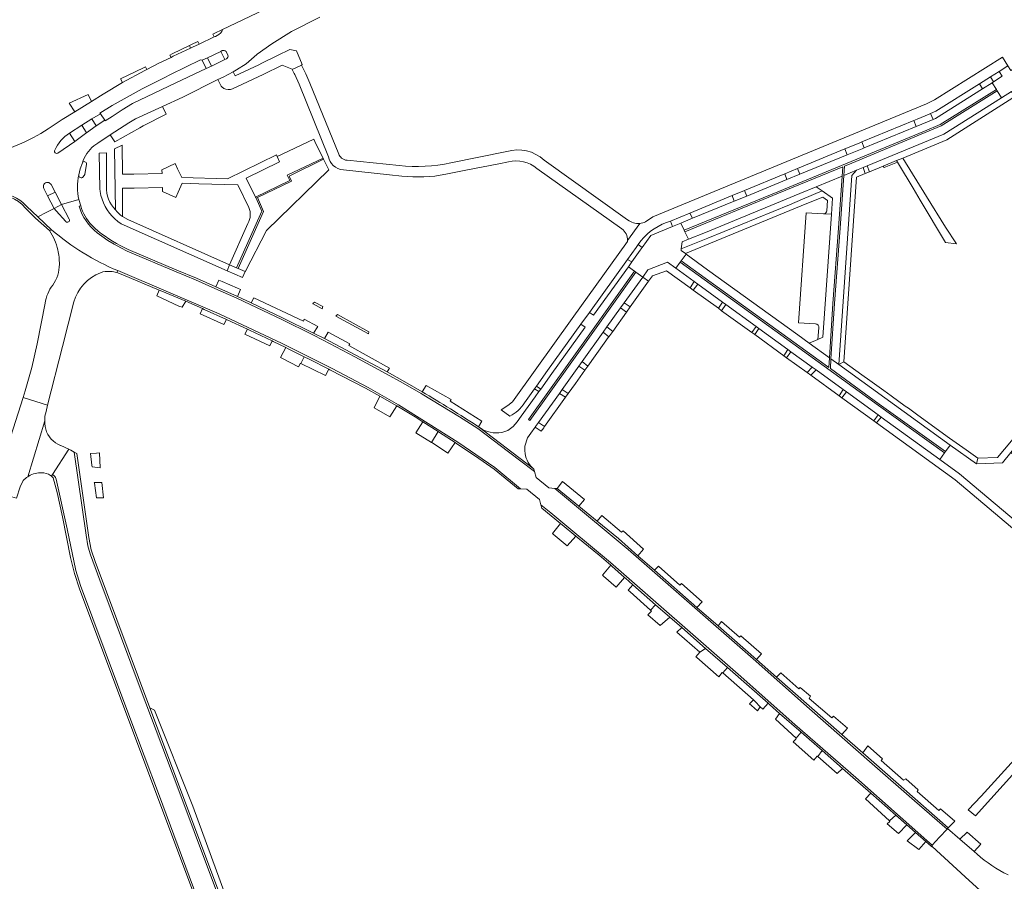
# Model space of a CAD drawing. Header units: metres. Extents: x 166325 to 190320, y 381923 to 404576.
# Tile 890 of 1056: x 175441 to 175681, y 401322 to 401532. Entities that reach past the tile are written whole.
import ezdxf

# ---------------------------------------------------------------- set-up
doc = ezdxf.new("R2010")
doc.units = ezdxf.units.M
for name, color, linetype, lineweight in [('B-WE-VH-VERHARDING_ASFALT-GV', 8, 'Continuous', 18), ('B-WE-VH-VERHARDING_BETONSTRAATSTEEN-GV', 8, 'Continuous', 18), ('B-WE-VH-VERHARDING_FUNDERING_ZAND-GV', 8, 'Continuous', 18), ('B-WE-VH-VERHARDING_STRAATBAKSTEEN-GV', 8, 'Continuous', 18)]:
    doc.layers.add(name, color=color, linetype=linetype, lineweight=lineweight)

msp = doc.modelspace()

# ---------------------------------------------------------------- linework, layer by layer
at = {"layer": 'B-WE-VH-VERHARDING_ASFALT-GV', "flags": 128}
for points in [[(175500.573, 401534.522), (175490.59, 401529.773)], [(175459.262, 401501.424), (175460.208, 401502.122), (175463.212, 401504.125), (175467.773, 401507.052), (175469.387, 401508.049), (175475.958, 401511.066), (175480.899, 401513.335), (175489.427, 401517.579), (175490.674, 401518.199), (175493.118, 401519.471), (175493.983, 401519.921), (175496.331, 401521.402), (175498.933, 401523.661), (175499.029, 401523.73), (175502.546, 401526.234), (175507.333, 401529.286), (175514.266, 401532.753)], [(175489.255, 401528.286), (175488.859, 401528.098), (175488.521, 401527.937), (175484.884, 401526.202), (175483.273, 401525.476), (175482.771, 401525.238), (175478.564, 401523.246), (175478.014, 401522.976), (175475.075, 401521.533), (175472.162, 401520.038), (175471.647, 401519.773), (175466.211, 401516.861), (175461.492, 401514.038), (175458.693, 401512.226), (175454.578, 401509.706), (175451.535, 401507.829)], [(175453.278, 401504.542), (175456.264, 401506.445), (175458.704, 401507.999), (175460.815, 401509.273), (175460.712, 401509.422), (175463.704, 401511.295), (175471.012, 401515.307), (175476.372, 401518.012), (175477.911, 401518.778), (175485.165, 401522.344), (175485.634, 401522.306), (175486.919, 401522.871), (175490.143, 401524.435)], [(175490.143, 401524.435), (175490.487, 401524.618)], [(175491.409, 401524.427), (175491.843, 401523.551)], [(175491.486, 401522.628), (175491.152, 401522.468), (175487.882, 401520.86), (175486.58, 401520.233), (175479.216, 401516.768), (175468.642, 401511.792), (175466.16, 401510.226), (175463.7, 401508.626), (175461.974, 401507.5), (175461.873, 401507.664), (175459.812, 401506.289), (175457.443, 401504.598), (175457.205, 401504.428), (175454.602, 401502.484), (175450.449, 401499.69)], [(175630.555, 401495.928), (175642.093, 401500.692), (175645.577, 401502.131), (175646.236, 401502.403), (175658.862, 401507.617), (175659.708, 401507.966), (175662.633, 401509.169), (175662.954, 401509.316), (175664.246, 401509.905), (175674.818, 401516.529), (175677.53, 401518.228), (175679.649, 401519.556), (175681.751, 401520.918), (175680.429, 401522.992), (175663.927, 401512.676), (175661.932, 401511.634), (175595.332, 401484.139), (175593.522, 401482.935)], [(175509.782, 401521.097), (175507.533, 401520.06), (175508.027, 401519.083), (175508.156, 401518.827), (175509.194, 401516.498), (175516.377, 401498.798)], [(175518.838, 401499.428), (175511.795, 401516.71), (175510.859, 401519.01), (175509.782, 401521.097)], [(175451.535, 401507.829), (175448.118, 401505.581)], [(175449.661, 401500), (175449.642, 401500.204), (175449.7, 401500.4)], [(175533.563, 401496.663), (175520.876, 401497.951)], [(175559.784, 401500.078), (175546.136, 401497.293)], [(175589.193, 401483.42), (175568.857, 401497.988)], [(175419.786, 401497.251), (175418.662, 401490.5), (175423.626, 401489.744), (175428.532, 401489.452), (175431.024, 401489.461), (175432.173, 401489.588), (175434.211, 401490.094), (175435.134, 401490.129), (175436.057, 401490.084), (175436.972, 401489.96), (175437.873, 401489.757), (175438.753, 401489.476), (175439.605, 401489.121), (175440.424, 401488.693), (175441.202, 401488.196), (175441.935, 401487.634), (175442.616, 401487.01), (175442.939, 401486.673), (175445.554, 401484.153), (175447.791, 401485.294), (175449.563, 401486.217), (175447.976, 401489.298), (175447.054, 401491.078)], [(175455.545, 401494.377), (175455.875, 401495.861), (175456.435, 401497.287)], [(175519.988, 401495.61), (175531.243, 401494.422), (175534.224, 401494.107)], [(175544.892, 401494.532), (175549.762, 401495.504), (175557.816, 401497.112), (175560.173, 401497.583)], [(175567.087, 401495.971), (175587.746, 401481.253)], [(175598.671, 401482.762), (175599.617, 401483.153), (175604.347, 401485.106), (175614.649, 401489.36), (175617.681, 401490.612), (175627.467, 401494.653), (175630.555, 401495.928)], [(175448.816, 401492.013), (175449.795, 401490.175), (175451.367, 401487.171), (175455.572, 401488.395)], [(175560.218, 401427.012), (175552.677, 401432.638), (175548.217, 401435.503), (175543.715, 401438.301), (175539.171, 401441.03), (175538.898, 401441.191), (175534.563, 401443.718), (175530.403, 401446.005), (175522.776, 401450.128), (175515.086, 401454.131), (175512.544, 401455.467), (175504.961, 401459.216), (175497.318, 401462.849), (175494.004, 401464.382), (175488.699, 401466.764), (175483.987, 401468.822), (175479.255, 401470.834), (175467.368, 401475.824), (175465.759, 401476.632), (175464.187, 401477.511), (175462.656, 401478.459), (175461.169, 401479.473), (175460.052, 401480.302), (175459.285, 401480.937), (175458.572, 401481.632), (175457.918, 401482.382), (175457.325, 401483.182), (175456.799, 401484.027), (175456.342, 401484.911), (175455.957, 401485.829), (175455.648, 401486.775), (175456.036, 401486.877), (175455.572, 401488.395), (175451.367, 401487.171), (175453.234, 401483.627)], [(175452.37, 401483.023), (175450.055, 401485.607), (175449.563, 401486.217), (175447.791, 401485.294), (175445.554, 401484.153), (175448.94, 401481.05)], [(175592.149, 401482.586), (175589.149, 401478.39), (175589.132, 401478.204), (175575.681, 401459.42), (175566.705, 401446.884), (175561.167, 401439.18), (175560.053, 401438.267), (175558.432, 401437.205), (175560.52, 401435.683)], [(175589.149, 401478.39), (175592.149, 401482.586)], [(175564.072, 401438.942), (175566.51, 401442.329), (175566.966, 401442.962), (175569.694, 401446.751), (175577.816, 401458.036), (175579.877, 401460.895), (175589.186, 401473.806), (175591.264, 401476.689), (175591.731, 401477.43)], [(175572.569, 401441.229), (175573.253, 401442.183), (175577.327, 401447.864), (175578.127, 401448.98), (175583.231, 401456.096), (175584.159, 401457.389), (175587.491, 401462.035), (175588.338, 401463.216), (175592.854, 401469.511), (175591.166, 401470.736), (175580.271, 401455.44), (175565.413, 401434.598), (175565.087, 401434.831), (175579.945, 401455.672), (175590.842, 401470.971), (175589.373, 401472.037), (175580.891, 401460.211), (175579.877, 401460.895), (175577.816, 401458.036), (175578.848, 401457.363), (175570.712, 401446.021), (175568.024, 401442.275), (175567.57, 401441.641), (175566.659, 401440.371), (175563.254, 401435.661), (175562.255, 401434.28), (175561.347, 401433.185), (175559.982, 401432.199), (175558.551, 401431.738)], [(175465.036, 401471.085), (175489.703, 401460.587), (175505.082, 401453.339), (175517.212, 401447.253), (175526.01, 401442.649), (175533.397, 401438.444), (175547.849, 401429.357), (175556.842, 401423.177), (175563.068, 401418.006), (175564.606, 401417.942), (175567.697, 401415.415), (175568.071, 401414.09), (175570.489, 401412.118), (175585.007, 401400.063), (175616.09, 401372.868), (175629.907, 401360.677), (175644.732, 401347.712), (175655.556, 401338.16), (175661.996, 401332.425), (175663.348, 401331.315), (175665.156, 401333.262), (175666.949, 401335.211), (175659.031, 401342.079), (175648.728, 401351.038), (175633.475, 401364.49), (175619.771, 401376.603), (175602.948, 401391.302), (175589.289, 401403.241), (175573.857, 401416.122), (175571.476, 401418.095), (175569.988, 401418.209), (175566.887, 401420.737), (175566.52, 401422.237), (175560.218, 401427.012)], [(175564.184, 401427.219), (175564.144, 401428.348), (175564.797, 401430.426), (175565.629, 401431.553), (175566.669, 401433.002), (175566.796, 401433.179), (175567.509, 401434.174), (175572.569, 401441.229)], [(175553.132, 401432.924), (175566.09, 401423.019)]]:
    msp.add_lwpolyline(points, dxfattribs=at)
at = {"layer": 'B-WE-VH-VERHARDING_ASFALT-GV'}
for points in [[(175490.59, 401529.773, -0.193453), (175489.255, 401528.286)], [(175490.487, 401524.618, -0.3047267), (175491.409, 401524.427)], [(175491.843, 401523.551, -0.3953857), (175491.486, 401522.628)], [(175448.118, 401505.581, -0.0839601), (175432.763, 401499.048)], [(175449.7, 401500.4, -0.1414529), (175453.278, 401504.542)], [(175456.435, 401497.287, -0.1573764), (175459.262, 401501.424)], [(175568.857, 401497.988, 0.261192), (175559.784, 401500.078)], [(175450.449, 401499.69, -0.4868493), (175449.661, 401500)], [(175516.377, 401498.798, 0.160846), (175517.509, 401496.672)], [(175519.547, 401498.476, -0.1270432), (175518.838, 401499.428)], [(175520.876, 401497.951, -0.1529543), (175519.547, 401498.476)], [(175560.173, 401497.583, -0.2305582), (175567.087, 401495.971)], [(175517.509, 401496.672, 0.1808754), (175519.988, 401495.61)], [(175546.136, 401497.293, -0.075715), (175533.563, 401496.663)], [(175455.572, 401488.395, -0.1165169), (175455.545, 401494.377)], [(175534.224, 401494.107, 0.0790229), (175544.892, 401494.532)], [(175447.054, 401491.078, -1.0096432), (175448.816, 401492.013)], [(175453.234, 401483.627, -0.8842089), (175452.37, 401483.023)], [(175592.149, 401482.586, -0.1820213), (175589.193, 401483.42)], [(175448.94, 401481.05, 0.0794656), (175465.036, 401471.085)], [(175587.746, 401481.253, -0.2658155), (175589.149, 401478.39)], [(175591.731, 401477.43, -0.1623101), (175598.671, 401482.762)], [(175593.522, 401482.935, -0.0823497), (175592.149, 401482.586)], [(175560.52, 401435.683, 0.1390288), (175564.072, 401438.942)], [(175558.551, 401431.738, -0.2155137), (175553.132, 401432.924)], [(175566.09, 401423.019, -0.1909564), (175564.184, 401427.219)]]:
    msp.add_lwpolyline(points, format="xyb", dxfattribs=at)
at = {"layer": 'B-WE-VH-VERHARDING_ASFALT-GV', "flags": 128}
msp.add_lwpolyline([(175712.78, 401381.475), (175714.17, 401383.015), (175714.83, 401383.746), (175713.269, 401385.194), (175712.054, 401383.852), (175711.193, 401382.878), (175705.73, 401376.7), (175699.603, 401369.978), (175698.771, 401369.065), (175675.234, 401343.239), (175672.118, 401339.894), (175673.873, 401338.389)], close=True, dxfattribs=at)
at = {"layer": 'B-WE-VH-VERHARDING_BETONSTRAATSTEEN-GV', "flags": 128}
for points in [[(175490.59, 401529.773), (175488.555, 401528.805), (175488.19, 401528.632), (175488.521, 401527.937), (175488.859, 401528.098), (175489.255, 401528.286)], [(175493.006, 401515.351), (175500.488, 401518.833), (175505.091, 401521.043), (175507.504, 401520.118), (175507.533, 401520.06), (175509.782, 401521.097), (175509.912, 401521.215), (175508.551, 401524.601), (175506.925, 401524.856), (175503.901, 401523.406), (175500.123, 401521.571), (175499.362, 401521.202), (175493.608, 401518.468), (175493.118, 401519.471), (175490.674, 401518.199), (175489.427, 401517.579), (175490.233, 401515.959)], [(175490.487, 401524.618), (175490.143, 401524.435), (175491.152, 401522.468), (175491.486, 401522.628)], [(175491.843, 401523.551), (175491.409, 401524.427)], [(175450.449, 401499.69), (175454.602, 401502.484), (175453.278, 401504.542)], [(175449.7, 401500.4), (175449.642, 401500.204), (175449.661, 401500)], [(175498.622, 401488.975), (175496.274, 401493.608), (175504.391, 401497.595), (175503.851, 401498.82), (175503.663, 401499.246), (175491.751, 401493.451), (175480.687, 401493.71), (175479.615, 401495.892), (175479.031, 401497.164), (175475.816, 401495.635), (175475.838, 401494.735), (175468.96, 401494.57), (175466.174, 401494.565), (175466.161, 401501.631), (175464.246, 401500.698), (175464.501, 401485.852)], [(175464.501, 401485.852), (175463.984, 401486.433), (175463.529, 401487.063), (175463.142, 401487.737), (175462.825, 401488.448), (175462.584, 401489.186), (175462.419, 401489.946), (175462.334, 401490.719), (175462.321, 401491.066), (175462.269, 401499.739), (175460.543, 401499.695), (175460.661, 401491.011), (175460.754, 401490.328), (175460.952, 401489.386), (175461.227, 401488.463), (175461.578, 401487.567), (175462.002, 401486.702), (175462.496, 401485.876), (175463.057, 401485.094), (175463.681, 401484.361), (175464.364, 401483.682), (175465.1, 401483.062), (175465.886, 401482.506), (175491.656, 401471.078), (175492.287, 401472.515), (175467.541, 401483.511)], [(175456.435, 401497.287), (175455.875, 401495.861), (175455.545, 401494.377)], [(175456.645, 401493.883), (175457.062, 401494.502), (175457.429, 401497.027)], [(175447.054, 401491.078), (175447.976, 401489.298), (175449.795, 401490.175), (175448.816, 401492.013)], [(175466.192, 401484.27), (175466.18, 401491.175), (175469.02, 401491.18), (175475.919, 401491.277), (175475.932, 401490.377), (175479.191, 401488.92), (175479.738, 401490.209), (175480.69, 401492.353), (175484.826, 401492.24), (175494.303, 401491.98), (175496.966, 401486.483)], [(175496.747, 401482.591), (175492.287, 401472.515), (175493.929, 401471.805), (175500.132, 401485.544), (175498.738, 401488.742), (175498.716, 401488.79), (175498.622, 401488.975)], [(175636.975, 401484.912), (175638.821, 401484.799), (175639.094, 401488.721), (175636.511, 401490.499), (175631.756, 401488.445), (175628.629, 401487.094), (175608.691, 401479.019), (175602.233, 401476.403), (175602.186, 401476.011), (175603.257, 401475.235), (175609.402, 401477.762), (175632.857, 401487.408)], [(175632.857, 401487.408), (175636.706, 401488.991), (175637.881, 401488.18), (175637.701, 401485.647)], [(175451.367, 401487.171), (175449.563, 401486.217), (175450.055, 401485.607), (175452.37, 401483.023)], [(175453.234, 401483.627), (175451.367, 401487.171)], [(175456.036, 401486.877), (175455.648, 401486.775), (175455.957, 401485.829), (175456.342, 401484.911), (175456.799, 401484.027), (175457.325, 401483.182), (175457.918, 401482.382), (175458.572, 401481.632), (175459.285, 401480.937), (175460.052, 401480.302), (175461.169, 401479.473), (175462.656, 401478.459), (175464.187, 401477.511), (175465.759, 401476.632), (175467.368, 401475.824), (175479.255, 401470.834), (175483.987, 401468.822), (175488.699, 401466.764), (175494.004, 401464.382), (175497.318, 401462.849), (175504.961, 401459.216), (175512.544, 401455.467), (175515.086, 401454.131), (175522.776, 401450.128), (175530.403, 401446.005), (175534.563, 401443.718), (175538.898, 401441.191), (175539.171, 401441.03), (175543.715, 401438.301), (175548.217, 401435.503), (175552.677, 401432.638), (175560.218, 401427.012), (175566.52, 401422.237), (175566.383, 401422.795), (175566.09, 401423.019), (175553.132, 401432.924)], [(175467.541, 401483.511), (175466.192, 401484.27)], [(175638.821, 401484.799), (175636.975, 401484.912), (175636.87, 401484.91), (175632.694, 401485.114), (175630.798, 401458.376), (175634.949, 401458.117)], [(175635.742, 401457.197), (175635.496, 401454.36), (175636.743, 401454.921), (175638.821, 401484.799)], [(175448.94, 401481.05), (175448.433, 401480.817)], [(175460.25, 401480.707), (175459.47, 401481.399), (175458.722, 401482.126)], [(175539.122, 401441.628), (175534.916, 401444.067), (175530.671, 401446.43), (175523.044, 401450.553), (175515.354, 401454.556), (175512.731, 401455.886), (175505.148, 401459.635), (175497.505, 401463.268), (175494.202, 401464.787), (175488.897, 401467.169), (175484.185, 401469.227), (175479.453, 401471.239), (175467.566, 401476.229)], [(175460.847, 401470.583), (175461.388, 401470.76), (175461.944, 401470.881), (175463.686, 401470.881), (175464.811, 401470.622), (175465.036, 401471.085)], [(175447.379, 401463.15), (175445.46, 401453.31), (175444.13, 401447.53), (175442.5, 401441.82), (175441.987, 401440.233), (175447.967, 401438.349), (175451.61, 401452.63)], [(175451.61, 401452.63), (175454.365, 401463.474)], [(175545.968, 401439.298), (175546.227, 401439.695), (175540.103, 401443.158), (175539.122, 401441.628)], [(175447.579, 401436.828), (175447.967, 401438.349), (175441.987, 401440.233), (175434.595, 401417.371), (175440.357, 401415.687), (175441.26, 401418.49), (175442.031, 401420.055), (175442.854, 401420.781), (175443.114, 401420.947), (175447.3, 401434.55)], [(175552.901, 401433.075), (175553.727, 401434.422), (175545.968, 401439.298)], [(175553.132, 401432.924), (175552.901, 401433.075)], [(175496.811, 401299.692), (175487.876, 401323.344), (175479.413, 401345.882), (175470.741, 401368.823), (175460.67, 401395.798), (175458.437, 401401.933), (175458.1, 401402.982), (175457.795, 401404.145), (175457.331, 401406.695), (175454.472, 401426.952), (175453.627, 401427.416), (175453.131, 401427.645), (175449.158, 401421.454), (175449.495, 401421.232), (175449.72, 401421.006), (175449.865, 401420.779), (175450.026, 401420.36), (175452.766, 401408.219), (175454.848, 401398.097), (175455.959, 401394.499), (175467.962, 401362.342), (175474.929, 401343.851), (175483.489, 401320.891)], [(175491.5, 401314.95), (175472.864, 401364.743), (175459.56, 401400.29), (175458.59, 401403.15), (175457.97, 401406.12), (175455.06, 401426.63), (175454.472, 401426.952), (175457.331, 401406.695), (175457.795, 401404.145), (175458.1, 401402.982), (175458.437, 401401.933), (175460.67, 401395.798), (175470.741, 401368.823), (175479.413, 401345.882), (175487.876, 401323.344), (175496.811, 401299.692)], [(175517.267, 401232.57), (175510.944, 401248.961), (175501.757, 401272.855), (175492.152, 401298.055), (175483.489, 401320.891), (175474.929, 401343.851), (175467.962, 401362.342), (175455.959, 401394.499), (175454.848, 401398.097), (175452.766, 401408.219), (175450.026, 401420.36), (175449.865, 401420.779), (175449.72, 401421.006), (175449.495, 401421.232), (175449.158, 401421.454), (175448.939, 401421.113), (175449.333, 401420.665), (175450.297, 401417.125), (175451.585, 401411.139), (175453.57, 401401.32), (175454.5, 401397.43), (175455.74, 401393.62), (175491.34, 401298.71), (175524.5, 401212.42)], [(175674.281, 401329.089), (175673.564, 401329.711), (175670.106, 401332.712), (175667.1, 401335.375), (175666.949, 401335.211), (175665.156, 401333.262), (175663.348, 401331.315), (175663.359, 401330.978), (175671.365, 401323.611), (175675.924, 401319.474)]]:
    msp.add_lwpolyline(points, dxfattribs=at)
at = {"layer": 'B-WE-VH-VERHARDING_BETONSTRAATSTEEN-GV'}
for points in [[(175489.255, 401528.286, 0.193453), (175490.59, 401529.773)], [(175491.409, 401524.427, 0.3047267), (175490.487, 401524.618)], [(175491.486, 401522.628, 0.3953857), (175491.843, 401523.551)], [(175490.233, 401515.959, 0.0874029), (175490.865, 401515.436)], [(175490.865, 401515.436, 0.2424174), (175493.006, 401515.351)], [(175453.278, 401504.542, 0.1414529), (175449.7, 401500.4)], [(175449.661, 401500, 0.4868493), (175450.449, 401499.69)], [(175457.429, 401497.027, 0.8895266), (175456.435, 401497.287)], [(175455.545, 401494.377, 0.7601903), (175456.645, 401493.883)], [(175448.816, 401492.013, 1.0096432), (175447.054, 401491.078)], [(175458.722, 401482.126, -0.1275877), (175456.036, 401486.877)], [(175466.192, 401484.27, -0.0718115), (175464.501, 401485.852)], [(175464.501, 401485.852, 0.0718115), (175466.192, 401484.27)], [(175496.966, 401486.483, -0.2284169), (175496.747, 401482.591)], [(175452.37, 401483.023, 0.8842089), (175453.234, 401483.627)], [(175637.701, 401485.647, -0.3702929), (175636.975, 401484.912)], [(175465.036, 401471.085, -0.0794656), (175448.94, 401481.05)], [(175448.433, 401480.817, -0.0931864), (175450.48, 401476.131)], [(175467.566, 401476.229, -0.0530656), (175460.25, 401480.707)], [(175450.48, 401476.131, -0.0640093), (175450.824, 401472.63)], [(175450.824, 401472.63, -0.1610637), (175449.205, 401467.557)], [(175454.365, 401463.474, -0.2347938), (175460.847, 401470.583)], [(175449.205, 401467.557, 0.1371139), (175447.379, 401463.15)], [(175634.949, 401458.117, -0.4185571), (175635.742, 401457.197)], [(175539.122, 401441.628, -0.0115492), (175552.901, 401433.075)], [(175552.901, 401433.075, 0.0115492), (175539.122, 401441.628)], [(175447.3, 401434.55, -0.0934984), (175447.579, 401436.828)], [(175681.81, 401324.07, -0.0723678), (175674.281, 401329.089)]]:
    msp.add_lwpolyline(points, format="xyb", dxfattribs=at)
at = {"layer": 'B-WE-VH-VERHARDING_BETONSTRAATSTEEN-GV', "flags": 128}
for points in [[(175478.014, 401522.976), (175478.564, 401523.246), (175482.771, 401525.238), (175482.476, 401525.861), (175478.335, 401523.835), (175477.739, 401523.548)], [(175486.58, 401520.233), (175485.634, 401522.306), (175485.165, 401522.344), (175477.911, 401518.778), (175476.372, 401518.012), (175471.012, 401515.307), (175463.704, 401511.295), (175460.712, 401509.422), (175460.815, 401509.273), (175461.873, 401507.664), (175461.974, 401507.5), (175463.7, 401508.626), (175466.16, 401510.226), (175468.642, 401511.792), (175479.216, 401516.768)], [(175486.919, 401522.871), (175485.634, 401522.306), (175486.58, 401520.233), (175487.882, 401520.86)], [(175465.746, 401517.739), (175466.211, 401516.861), (175471.647, 401519.773), (175472.162, 401520.038), (175471.824, 401520.696), (175471.34, 401520.463)], [(175687.081, 401517.496), (175686.02, 401519.165), (175685.769, 401519.56), (175684.749, 401521.166), (175682.493, 401519.754), (175681.751, 401520.918), (175679.649, 401519.556), (175680.374, 401518.381), (175678.261, 401517.044), (175677.903, 401516.818), (175678.956, 401515.145), (175679.166, 401514.811), (175680.201, 401513.166), (175682.633, 401514.706), (175683.419, 401513.437), (175685.612, 401514.534), (175684.696, 401516.001)], [(175677.53, 401518.228), (175674.818, 401516.529), (175675.557, 401515.332), (175677.903, 401516.818), (175678.261, 401517.044)], [(175625.913, 401489.908), (175641.561, 401496.355), (175641.405, 401494.072), (175640.545, 401481.447), (175639.142, 401463.12), (175638.314, 401449.881), (175638.167, 401447.519), (175631.086, 401452.639), (175602.235, 401473.479), (175601.999, 401473.152), (175630.852, 401452.315), (175650.233, 401438.301), (175666.366, 401426.783), (175666.599, 401427.11), (175650.467, 401438.625), (175638.55, 401447.242), (175638.698, 401449.606), (175639.541, 401463.093), (175640.944, 401481.418), (175641.818, 401494.247), (175641.973, 401496.525), (175643.734, 401497.251), (175661.659, 401504.675), (175665.49, 401506.284), (175679.166, 401514.811), (175678.956, 401515.145), (175665.255, 401506.629), (175661.482, 401505.035), (175643.582, 401497.621), (175625.761, 401490.278), (175602.975, 401480.929), (175603.142, 401480.567)], [(175646.816, 401500.991), (175646.254, 401500.76), (175642.669, 401499.288), (175631.088, 401494.531), (175627.982, 401493.255), (175618.181, 401489.229), (175615.13, 401487.976), (175605.015, 401483.821), (175602.178, 401482.656), (175602.975, 401480.929), (175625.761, 401490.278), (175643.582, 401497.621), (175661.482, 401505.035), (175665.255, 401506.629), (175678.956, 401515.145), (175677.903, 401516.818), (175675.557, 401515.332), (175664.151, 401508.112), (175663.608, 401507.889), (175659.468, 401506.188)], [(175680.201, 401513.166), (175679.166, 401514.811), (175665.49, 401506.284), (175661.659, 401504.675), (175643.734, 401497.251), (175641.973, 401496.525), (175641.818, 401494.247), (175644.877, 401495.503), (175646.501, 401496.172), (175647.486, 401496.578), (175666.159, 401504.272)], [(175666.91, 401502.905), (175682.99, 401513.163), (175683.419, 401513.437), (175682.633, 401514.706), (175680.201, 401513.166), (175666.159, 401504.272), (175647.486, 401496.578), (175648.103, 401495.143), (175651.42, 401496.512), (175654.657, 401497.848), (175656.155, 401498.466)], [(175458.693, 401512.226), (175457.847, 401513.937), (175453.231, 401511.805), (175454.578, 401509.706)], [(175476.822, 401509.184), (175475.958, 401511.066), (175469.387, 401508.049), (175467.773, 401507.052), (175463.212, 401504.125), (175464.318, 401502.455), (175470.44, 401505.803), (175471.207, 401506.323)], [(175458.704, 401507.999), (175456.264, 401506.445), (175457.443, 401504.598), (175459.812, 401506.289)], [(175461.873, 401507.664), (175460.815, 401509.273), (175458.704, 401507.999), (175459.812, 401506.289)], [(175663.608, 401507.889), (175662.954, 401509.316), (175662.633, 401509.169), (175659.708, 401507.966), (175658.862, 401507.617), (175659.468, 401506.188)], [(175457.443, 401504.598), (175456.264, 401506.445), (175453.278, 401504.542), (175454.602, 401502.484), (175457.205, 401504.428)], [(175512.746, 401503.095), (175505.078, 401499.409), (175503.851, 401498.82), (175504.391, 401497.595), (175496.274, 401493.608), (175498.622, 401488.975), (175506.953, 401493.007), (175506.315, 401494.351), (175515.027, 401498.459), (175513.299, 401501.971)], [(175646.816, 401500.991), (175646.236, 401502.403), (175645.577, 401502.131), (175642.093, 401500.692), (175642.669, 401499.288), (175646.254, 401500.76)], [(175499.04, 401488.886), (175507.384, 401492.86), (175506.774, 401494.11), (175515.152, 401498.206), (175515.027, 401498.459), (175506.315, 401494.351), (175506.953, 401493.007), (175498.622, 401488.975), (175498.716, 401488.79), (175498.738, 401488.742), (175500.132, 401485.544), (175493.929, 401471.805), (175494.161, 401471.705), (175494.363, 401471.618), (175500.568, 401485.488)], [(175516.412, 401495.646), (175515.152, 401498.206), (175506.774, 401494.11), (175507.384, 401492.86), (175499.04, 401488.886), (175500.568, 401485.488), (175494.363, 401471.618), (175496.091, 401470.87), (175496.117, 401470.919), (175501.258, 401480.819)], [(175654.872, 401497.514), (175654.657, 401497.848), (175651.42, 401496.512), (175651.619, 401496.164)], [(175661.955, 401489.131), (175656.155, 401498.466), (175654.657, 401497.848), (175654.872, 401497.514), (175655.142, 401497.096), (175658.707, 401491.137), (175660.448, 401488.228), (175666.611, 401477.927), (175669.246, 401477.626), (175666.572, 401481.639)], [(175631.145, 401489.861), (175635.085, 401491.481), (175641.405, 401494.072), (175641.561, 401496.355), (175625.913, 401489.908), (175603.142, 401480.567), (175603.999, 401478.708), (175608.129, 401480.405)], [(175630.555, 401495.928), (175627.467, 401494.653), (175627.982, 401493.255), (175631.088, 401494.531)], [(175643.813, 401494.196), (175644.877, 401495.503), (175641.818, 401494.247), (175640.944, 401481.418), (175639.541, 401463.093), (175638.698, 401449.606), (175640.616, 401448.23)], [(175644.913, 401493.826), (175647.034, 401494.701), (175646.501, 401496.172), (175644.877, 401495.503), (175643.813, 401494.196), (175640.616, 401448.23), (175641.804, 401448.922)], [(175640.545, 401481.447), (175641.405, 401494.072), (175635.085, 401491.481), (175636.511, 401490.499), (175639.094, 401488.721), (175638.821, 401484.799), (175636.743, 401454.921), (175635.496, 401454.36), (175633.39, 401453.412), (175638.314, 401449.881), (175639.142, 401463.12)], [(175618.181, 401489.229), (175617.681, 401490.612), (175614.649, 401489.36), (175615.13, 401487.976)], [(175605.015, 401483.821), (175604.347, 401485.106), (175599.617, 401483.153), (175600.102, 401481.803), (175602.178, 401482.656)], [(175603.999, 401478.708), (175603.142, 401480.567), (175602.975, 401480.929), (175602.178, 401482.656), (175600.102, 401481.803), (175594.825, 401479.636), (175592.757, 401476.754), (175592.257, 401476.057), (175590.225, 401473.224), (175589.373, 401472.037), (175590.842, 401470.971), (175591.166, 401470.736), (175592.854, 401469.511), (175594.13, 401471.29), (175598.906, 401473.114), (175600.92, 401471.656), (175601.999, 401473.152), (175602.235, 401473.479), (175603.418, 401475.119), (175603.257, 401475.235), (175602.186, 401476.011), (175602.233, 401476.403), (175602.433, 401478.065)], [(175592.257, 401476.057), (175592.757, 401476.754), (175591.731, 401477.43), (175591.264, 401476.689), (175589.186, 401473.806), (175590.225, 401473.224)], [(175608.672, 401471.313), (175603.418, 401475.119), (175602.235, 401473.479), (175631.086, 401452.639), (175638.167, 401447.519), (175638.314, 401449.881), (175633.39, 401453.412), (175630.59, 401455.44)], [(175496.091, 401470.87), (175494.363, 401471.618), (175494.161, 401471.705), (175493.929, 401471.805), (175492.287, 401472.515), (175491.656, 401471.078), (175495.421, 401469.417)], [(175598.906, 401473.114), (175594.13, 401471.29), (175592.854, 401469.511), (175594.304, 401468.516), (175595.229, 401469.807), (175598.629, 401471.059), (175604.399, 401466.888), (175605.39, 401468.421), (175600.92, 401471.656)], [(175650.233, 401438.301), (175630.852, 401452.315), (175601.999, 401473.152), (175600.92, 401471.656), (175605.39, 401468.421), (175606.294, 401467.766), (175612.266, 401463.443), (175613.129, 401462.819), (175620.489, 401457.491), (175621.108, 401457.042), (175628.199, 401451.91), (175628.946, 401451.369), (175634.147, 401447.604), (175635.089, 401446.922), (175641.656, 401442.169), (175642.496, 401441.561), (175650.166, 401436.009), (175650.94, 401435.448), (175665.185, 401425.137), (175666.366, 401426.783)], [(175485.688, 401461.836), (175486.108, 401461.653), (175491.502, 401459.236), (175491.716, 401459.14), (175496.612, 401456.88), (175497.131, 401456.641), (175502.663, 401453.978), (175502.884, 401453.872), (175505.967, 401452.351), (175506.529, 401452.074), (175510.415, 401450.126), (175511.631, 401449.517), (175516.401, 401447.084), (175516.715, 401446.924), (175525.335, 401442.458), (175528.85, 401440.551), (175532.988, 401438.185), (175537.448, 401435.482), (175539.308, 401434.307), (175543.085, 401431.92), (175543.394, 401431.725), (175547.214, 401429.233), (175547.607, 401428.976), (175552.185, 401425.906), (175556.721, 401422.776), (175562.53, 401418.028), (175563.068, 401418.006), (175556.842, 401423.177), (175547.849, 401429.357), (175533.397, 401438.444), (175526.01, 401442.649), (175517.212, 401447.253), (175505.082, 401453.339), (175489.703, 401460.587), (175465.036, 401471.085), (175464.811, 401470.622), (175466.248, 401470.035), (175475.141, 401466.348), (175475.76, 401466.091), (175481.595, 401463.62)], [(175580.271, 401455.44), (175591.166, 401470.736), (175590.842, 401470.971), (175579.945, 401455.672), (175565.087, 401434.831), (175565.413, 401434.598)], [(175594.304, 401468.516), (175592.854, 401469.511), (175588.338, 401463.216), (175589.817, 401462.253)], [(175715.335, 401466.837), (175717.963, 401470.041), (175717.161, 401470.732), (175716.165, 401469.549), (175679.236, 401425.657), (175674.478, 401425.427), (175674.096, 401424.04), (175680.469, 401424.333), (175682.501, 401426.81)], [(175490.493, 401468.429), (175489.64, 401468.802), (175488.897, 401467.169), (175494.202, 401464.787), (175494.918, 401466.48), (175494.212, 401466.798)], [(175606.294, 401467.766), (175605.147, 401466.347), (175611.272, 401461.919), (175612.266, 401463.443)], [(175475.76, 401466.091), (175475.141, 401466.348), (175474.57, 401464.974), (175479.91, 401462.477), (175480.735, 401462.159), (175481.595, 401463.62)], [(175498.139, 401464.469), (175497.505, 401463.268), (175505.148, 401459.635), (175512.731, 401455.886), (175513.747, 401457.514), (175510.457, 401459.307), (175510.249, 401458.818)], [(175486.108, 401461.653), (175485.688, 401461.836), (175485.13, 401460.58), (175490.884, 401457.97), (175491.502, 401459.236)], [(175512.948, 401463.415), (175512.539, 401463.06), (175512.636, 401463.015), (175514.856, 401461.808), (175514.949, 401462.378)], [(175588.926, 401461.008), (175587.491, 401462.035), (175584.159, 401457.389), (175585.55, 401456.296)], [(175613.129, 401462.819), (175612.069, 401461.343), (175619.427, 401456.024), (175620.489, 401457.491)], [(175518.564, 401460.443), (175518.137, 401460.025), (175526.091, 401455.701), (175526.191, 401456.223)], [(175621.108, 401457.042), (175620.127, 401455.518), (175627.218, 401450.392), (175628.199, 401451.91)], [(175497.131, 401456.641), (175496.612, 401456.88), (175496.019, 401455.66), (175502.051, 401452.781), (175502.663, 401453.978)], [(175521.292, 401452.848), (175521.534, 401453.273), (175516.29, 401456.13), (175515.354, 401454.556), (175523.044, 401450.553), (175530.671, 401446.43), (175531.239, 401447.362)], [(175583.497, 401453.429), (175584.481, 401454.804), (175584.629, 401455.011), (175583.231, 401456.096), (175578.127, 401448.98), (175579.484, 401447.827)], [(175510.415, 401450.126), (175506.529, 401452.074), (175505.967, 401452.351), (175504.634, 401449.983), (175505.135, 401449.721), (175509.08, 401447.657), (175509.524, 401448.543), (175509.653, 401448.48)], [(175511.631, 401449.517), (175510.415, 401450.126), (175509.653, 401448.48), (175515.589, 401445.58), (175516.401, 401447.084)], [(175628.946, 401451.369), (175627.888, 401449.908), (175632.908, 401446.279), (175634.147, 401447.604)], [(175573.253, 401442.183), (175574.73, 401441.191), (175576.457, 401443.602), (175578.782, 401446.847), (175577.327, 401447.864)], [(175640.616, 401448.23), (175638.698, 401449.606), (175638.55, 401447.242), (175650.467, 401438.625), (175666.599, 401427.11), (175667.708, 401428.656)], [(175656.772, 401438.139), (175653.334, 401440.601), (175651.561, 401441.88), (175648.127, 401444.358), (175646.185, 401445.759), (175641.804, 401448.922), (175640.616, 401448.23), (175667.708, 401428.656), (175674.096, 401424.04), (175674.478, 401425.427), (175671.61, 401427.45), (175667.56, 401430.306), (175659.876, 401435.912), (175659.512, 401436.178), (175657.538, 401437.591)], [(175635.089, 401446.922), (175633.784, 401445.646), (175640.707, 401440.641), (175641.656, 401442.169)], [(175566.966, 401442.962), (175566.51, 401442.329), (175567.57, 401441.641), (175568.024, 401442.275)], [(175532.988, 401438.185), (175528.85, 401440.551), (175527.465, 401437.682), (175531.276, 401435.503)], [(175574.069, 401440.268), (175572.569, 401441.229), (175567.509, 401434.174), (175568.987, 401433.15)], [(175642.496, 401441.561), (175641.373, 401440.16), (175649.094, 401434.578), (175650.166, 401436.009)], [(175453.131, 401427.645), (175451.171, 401428.546), (175451.101, 401428.572), (175450.473, 401428.856), (175449.881, 401429.211), (175449.335, 401429.632), (175448.841, 401430.113), (175448.407, 401430.648), (175448.037, 401431.23), (175447.736, 401431.85), (175447.51, 401432.502), (175447.361, 401433.175), (175447.29, 401433.861), (175447.3, 401434.55), (175443.114, 401420.947), (175443.71, 401421.327), (175444.558, 401421.634), (175445.762, 401421.888), (175447.036, 401421.88), (175448.159, 401421.56), (175448.939, 401421.113), (175449.158, 401421.454)], [(175541.465, 401429.304), (175543.085, 401431.92), (175539.308, 401434.307), (175537.623, 401431.641)], [(175568.987, 401433.15), (175567.509, 401434.174), (175566.796, 401433.179), (175566.669, 401433.002), (175568.176, 401432.014), (175568.758, 401432.829)], [(175670.016, 401421.64), (175665.185, 401425.137), (175650.94, 401435.448), (175649.807, 401434.063), (175668.958, 401420.219), (175711.412, 401384.394), (175711.668, 401384.178), (175712.054, 401383.852), (175713.269, 401385.194), (175707.688, 401389.897), (175683.801, 401410.025)], [(175547.214, 401429.233), (175543.394, 401431.725), (175543.085, 401431.92), (175541.465, 401429.304), (175541.689, 401429.167), (175545.421, 401426.705)], [(175683.735, 401421.599), (175685.827, 401424.082), (175684.273, 401425.357), (175683.943, 401425.628), (175682.501, 401426.81), (175680.469, 401424.333), (175674.096, 401424.04), (175667.708, 401428.656), (175666.599, 401427.11), (175666.366, 401426.783), (175665.185, 401425.137), (175670.016, 401421.64), (175683.801, 401410.025), (175685.055, 401411.46), (175685.318, 401411.761), (175686.629, 401413.261), (175684.317, 401415.209)], [(175460.6, 401426.755), (175459.903, 401426.707), (175458.376, 401426.585), (175458.76, 401423.757), (175458.817, 401423.336), (175460.737, 401423.103)], [(175461.165, 401419.522), (175459.33, 401419.557), (175459.35, 401419.41), (175459.9, 401415.773), (175461.556, 401415.809)], [(175573.328, 401419.777), (175572.025, 401418.053), (175577.277, 401413.769), (175578.71, 401415.397)], [(175572.025, 401418.053), (175571.476, 401418.095), (175573.857, 401416.122), (175589.289, 401403.241), (175602.948, 401391.302), (175619.771, 401376.603), (175633.475, 401364.49), (175648.728, 401351.038), (175659.031, 401342.079), (175666.949, 401335.211), (175667.1, 401335.375), (175667.232, 401335.528), (175646.447, 401353.742), (175641.316, 401358.238), (175625.42, 401372.168), (175620.549, 401376.436), (175611.212, 401384.618), (175606.067, 401389.126), (175595.706, 401398.205), (175591.711, 401401.706), (175586.935, 401405.891), (175581.76, 401410.112), (175577.277, 401413.769)], [(175570.489, 401412.118), (175568.071, 401414.09), (175568.302, 401413.269), (175572.878, 401409.519), (175573.275, 401409.194), (175576.562, 401406.5), (175577.06, 401406.092), (175582.243, 401401.845), (175585.06, 401399.378), (175585.301, 401399.167), (175588.423, 401396.433), (175588.65, 401396.234), (175590.437, 401394.669), (175595.998, 401389.8), (175599.437, 401386.788), (175602.345, 401384.242), (175608.13, 401379.176), (175613.474, 401374.496), (175623.37, 401365.83), (175623.722, 401365.522), (175626.199, 401363.353), (175631.416, 401358.784), (175636.551, 401354.287), (175641.529, 401349.928), (175648.391, 401343.92), (175654.458, 401338.607), (175657.198, 401336.207), (175659.269, 401334.394), (175661.8, 401332.178), (175663.106, 401331.034), (175663.244, 401330.913), (175663.359, 401330.978), (175663.348, 401331.315), (175661.996, 401332.425), (175655.556, 401338.16), (175644.732, 401347.712), (175629.907, 401360.677), (175616.09, 401372.868), (175585.007, 401400.063)], [(175588.061, 401407.773), (175587.678, 401407.448), (175582.915, 401411.517), (175581.76, 401410.112), (175586.935, 401405.891), (175591.711, 401401.706), (175593.031, 401403.314)], [(175573.275, 401409.194), (175572.878, 401409.519), (175570.881, 401407.143), (175571.088, 401406.97), (175574.486, 401404.137), (175576.562, 401406.5)], [(175585.301, 401399.167), (175585.06, 401399.378), (175583.05, 401396.986), (175583.339, 401396.744), (175586.356, 401394.105), (175588.423, 401396.433)], [(175602.326, 401394.972), (175601.894, 401394.584), (175596.701, 401399.193), (175595.706, 401398.205), (175606.067, 401389.126), (175607.306, 401390.503)], [(175590.437, 401394.669), (175589.312, 401393.366), (175589.795, 401392.957), (175594.764, 401388.457), (175595.998, 401389.8)], [(175595.998, 401389.8), (175594.764, 401388.457), (175594.993, 401388.249), (175594.094, 401387.341), (175597.108, 401384.707), (175599.437, 401386.788)], [(175616.768, 401382.225), (175616.399, 401381.882), (175612.053, 401385.732), (175611.212, 401384.618), (175620.549, 401376.436), (175621.799, 401377.861)], [(175602.345, 401384.242), (175601.206, 401383.129), (175606.73, 401378.26), (175608.13, 401379.176)], [(175608.13, 401379.176), (175606.73, 401378.26), (175605.756, 401377.147), (175606.026, 401376.911), (175611.395, 401372.218), (175612.241, 401373.329), (175612.368, 401373.217), (175613.474, 401374.496)], [(175613.474, 401374.496), (175612.368, 401373.217), (175619.811, 401366.612), (175620.254, 401366.218), (175621.478, 401364.913), (175622.071, 401364.388), (175623.37, 401365.83)], [(175633.378, 401366.959), (175633.67, 401367.569), (175631.231, 401369.684), (175630.881, 401369.315), (175626.493, 401373.213), (175625.42, 401372.168), (175641.316, 401358.238), (175642.681, 401359.756), (175639.29, 401362.696), (175638.929, 401362.301)], [(175620.254, 401366.218), (175619.811, 401366.612), (175618.874, 401365.68), (175619.315, 401365.295), (175620.803, 401363.992), (175621.478, 401364.913)], [(175491.218, 401319.31), (175483.328, 401340.768), (175473.987, 401364.141), (175472.864, 401364.743), (175491.5, 401314.95), (175507.382, 401273.574), (175517.437, 401247.378), (175518.365, 401249.207), (175510.828, 401269.08), (175508.083, 401275.903), (175500.356, 401296.409)], [(175626.199, 401363.353), (175625.163, 401361.961), (175630.188, 401357.29), (175631.416, 401358.784)], [(175631.416, 401358.784), (175630.188, 401357.29), (175630.103, 401357.1), (175629.498, 401356.391), (175634.557, 401351.969), (175635.305, 401352.975), (175635.47, 401352.833), (175636.551, 401354.287)], [(175636.551, 401354.287), (175635.47, 401352.833), (175640.21, 401348.747), (175641.529, 401349.928)], [(175656.905, 401347.424), (175656.382, 401347.11), (175650.884, 401351.876), (175651.254, 401352.323), (175647.652, 401355.446), (175646.447, 401353.742), (175667.232, 401335.528), (175668.815, 401337.099), (175665.335, 401340.115), (175664.977, 401339.758), (175659.646, 401344.332), (175659.949, 401344.784)], [(175648.391, 401343.92), (175647.101, 401342.592), (175652.925, 401337.181), (175654.458, 401338.607)], [(175654.458, 401338.607), (175652.925, 401337.181), (175653.041, 401337.073), (175652.4, 401336.505), (175655.173, 401334.101), (175657.198, 401336.207)], [(175659.269, 401334.394), (175657.236, 401332.314), (175660.094, 401330.235), (175661.8, 401332.178)], [(175671.833, 401334.481), (175670.106, 401332.712), (175673.564, 401329.711), (175675.194, 401331.567)]]:
    msp.add_lwpolyline(points, close=True, dxfattribs=at)
at = {"layer": 'B-WE-VH-VERHARDING_FUNDERING_ZAND-GV', "flags": 128}
for points in [[(175484.884, 401526.202), (175484.561, 401526.864), (175482.963, 401526.092), (175482.476, 401525.861), (175482.771, 401525.238), (175483.273, 401525.476)], [(175647.486, 401496.578), (175646.501, 401496.172), (175647.034, 401494.701), (175648.103, 401495.143)], [(175606.294, 401467.766), (175605.39, 401468.421), (175604.399, 401466.888), (175605.147, 401466.347)], [(175589.817, 401462.253), (175588.338, 401463.216), (175587.491, 401462.035), (175588.926, 401461.008)], [(175613.129, 401462.819), (175612.266, 401463.443), (175611.272, 401461.919), (175612.069, 401461.343)], [(175585.55, 401456.296), (175584.159, 401457.389), (175583.231, 401456.096), (175584.629, 401455.011)], [(175621.108, 401457.042), (175620.489, 401457.491), (175619.427, 401456.024), (175620.127, 401455.518)], [(175628.946, 401451.369), (175628.199, 401451.91), (175627.218, 401450.392), (175627.888, 401449.908)], [(175578.127, 401448.98), (175577.327, 401447.864), (175578.782, 401446.847), (175579.484, 401447.827)], [(175635.089, 401446.922), (175634.147, 401447.604), (175632.908, 401446.279), (175633.784, 401445.646)], [(175573.253, 401442.183), (175572.569, 401441.229), (175574.069, 401440.268), (175574.73, 401441.191)], [(175642.496, 401441.561), (175641.656, 401442.169), (175640.707, 401440.641), (175641.373, 401440.16)], [(175650.94, 401435.448), (175650.166, 401436.009), (175649.094, 401434.578), (175649.807, 401434.063)]]:
    msp.add_lwpolyline(points, close=True, dxfattribs=at)
at = {"layer": 'B-WE-VH-VERHARDING_STRAATBAKSTEEN-GV'}
msp.add_lwpolyline([(175434.3, 401489.603, -0.2505601), (175442.622, 401486.316)], format="xyb", dxfattribs=at)
at = {"layer": 'B-WE-VH-VERHARDING_STRAATBAKSTEEN-GV', "flags": 128}
msp.add_lwpolyline([(175442.622, 401486.316), (175444.972, 401483.952), (175445.061, 401483.871), (175448.433, 401480.817), (175448.94, 401481.05), (175445.554, 401484.153), (175442.939, 401486.673), (175442.616, 401487.01), (175441.935, 401487.634), (175441.202, 401488.196), (175440.424, 401488.693)], dxfattribs=at)

doc.saveas('drawing.dxf')
